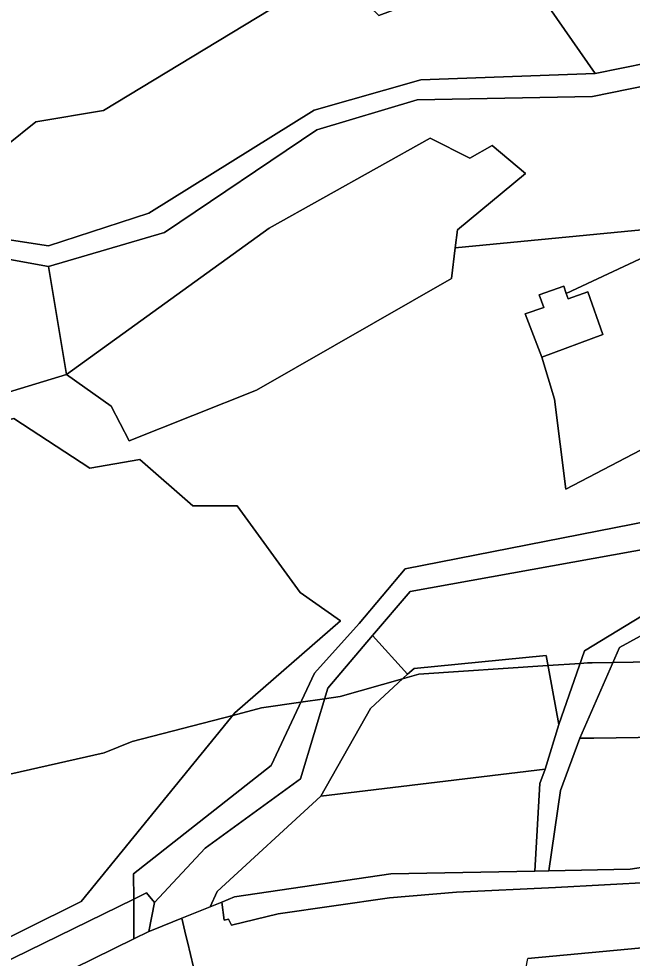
# Model space of a CAD drawing. Extents: x -477304 to -465429, y -1159113 to -1149210.
# Drawn here: x -468264 to -468171.3, y -1152886.3 to -1152744.5 of the extents above; entities that cross this region are included whole.
import ezdxf

# ---------------------------------------------------------------- set-up
doc = ezdxf.new("R2010")
doc.units = 0
for name, color, linetype in [('BPEJ_s', 7, 'Continuous'), ('orna_s', 7, 'Continuous'), ('ostatni_s', 7, 'Continuous'), ('PUPFL_s', 7, 'Continuous'), ('trav_porost_s', 7, 'Continuous'), ('voda_s', 7, 'Continuous'), ('zahrada_s', 7, 'Continuous')]:
    doc.layers.add(name, color=color, linetype=linetype)

msp = doc.modelspace()

# ---------------------------------------------------------------- linework, layer by layer
at = {"layer": 'BPEJ_s'}
for points in [[(-468152.67, -1152841.28), (-468174.26, -1152841.64), (-468177.39, -1152841.7), (-468178.12, -1152841.71), (-468179.19, -1152841.78), (-468184.07, -1152842.11), (-468203.58, -1152843.41), (-468206.03, -1152844.11), (-468215.45, -1152846.8), (-468217.82, -1152847.14), (-468221.41, -1152847.65), (-468227.33, -1152848.5), (-468231.66, -1152849.63), (-468246.84, -1152853.59), (-468251.08, -1152855.28), (-468268.05, -1152859.1)], [(-468268.05, -1152859.1), (-468251.08, -1152855.28), (-468246.84, -1152853.59), (-468231.66, -1152849.63), (-468227.33, -1152848.5), (-468221.41, -1152847.65), (-468217.82, -1152847.14), (-468215.45, -1152846.8), (-468206.03, -1152844.11), (-468203.58, -1152843.41), (-468184.07, -1152842.11), (-468179.19, -1152841.78), (-468178.12, -1152841.71), (-468177.39, -1152841.7), (-468174.26, -1152841.64), (-468152.67, -1152841.28)]]:
    msp.add_lwpolyline(points, dxfattribs=at)
at = {"layer": 'orna_s'}
msp.add_lwpolyline([(-468204.26, -1152842.55), (-468184.35, -1152840.61), (-468182.42, -1152851.01), (-468184.49, -1152857.73), (-468218.37, -1152861.83), (-468210.87, -1152848.6), (-468205.27, -1152843.4)], close=True, dxfattribs=at)
at = {"layer": 'ostatni_s'}
for points in [[(-468244.35, -1152773.81), (-468259.49, -1152778.72), (-468270.71, -1152777.02), (-468324.15, -1152787.75), (-468331.97, -1152782.54), (-468301.5, -1152773.01), (-468270.21, -1152767.09), (-468261.4, -1152760.01), (-468251.17, -1152758.31), (-468216.52, -1152737.26), (-468209.62, -1152743.98), (-468192.24, -1152737.46), (-468188.5, -1152736.06), (-468176.95, -1152752.75), (-468203.29, -1152753.69), (-468219.38, -1152758.24)], [(-468155.05, -1152825.6), (-468145.49, -1152815.51), (-468144.53, -1152783.05), (-468140.7, -1152751.54), (-468137.84, -1152753.03), (-468141.25, -1152776.07), (-468141.84, -1152785.83), (-468142.26, -1152810.99), (-468142.79, -1152817.18), (-468151.67, -1152826.89), (-468152.89, -1152828.22), (-468173.27, -1152839.39), (-468179.28, -1152853.08), (-468182.19, -1152860.95), (-468183.92, -1152873.11), (-468186.08, -1152873.15), (-468185.3, -1152859.92), (-468184.49, -1152857.73), (-468182.42, -1152851.01), (-468178.53, -1152839.9)], [(-468156.51, -1152802.49), (-468181.35, -1152815.48), (-468183.08, -1152801.89), (-468185, -1152795.56), (-468175.79, -1152792.11), (-468178.06, -1152785.69), (-468181.03, -1152786.74), (-468181.31, -1152785.94), (-468158.43, -1152775.21)], [(-468187.5, -1152789.03), (-468184.72, -1152788.04), (-468185.38, -1152786.16), (-468181.7, -1152784.85), (-468181.31, -1152785.94), (-468181.03, -1152786.74), (-468178.06, -1152785.69), (-468175.79, -1152792.11), (-468185, -1152795.56)], [(-468204.86, -1152830.94), (-468161.89, -1152823.19), (-468158.78, -1152821.91), (-468155.05, -1152825.6), (-468178.53, -1152839.9), (-468182.42, -1152851.01), (-468184.35, -1152840.61), (-468204.26, -1152842.55), (-468205.27, -1152843.4), (-468210.56, -1152837.59)], [(-468186.08, -1152873.15), (-468207.78, -1152873.58), (-468231.42, -1152877.05), (-468233.3, -1152877.81), (-468235.1, -1152878.54), (-468234.02, -1152876.2), (-468218.37, -1152861.83), (-468184.49, -1152857.73), (-468185.3, -1152859.92)], [(-468243.51, -1152877.87), (-468244.34, -1152882.27), (-468246.59, -1152883.37), (-468246.63, -1152877.36), (-468244.69, -1152876.41)], [(-468273.71, -1152896.68), (-468276.2, -1152891.8), (-468246.63, -1152877.36), (-468246.59, -1152883.37)]]:
    msp.add_lwpolyline(points, close=True, dxfattribs=at)
for points in [[(-468270.71, -1152777.02), (-468259.49, -1152778.72), (-468244.35, -1152773.81), (-468219.38, -1152758.24), (-468203.29, -1152753.69), (-468176.95, -1152752.75), (-468169, -1152751.09), (-468149.09, -1152746.69), (-468149.41, -1152750.51), (-468177.35, -1152756.19), (-468203.81, -1152756.69), (-468218.98, -1152761.22), (-468241.97, -1152776.71), (-468259.47, -1152781.84), (-468271.22, -1152779.77)], [(-468168.12, -1152874.79), (-468182.92, -1152875.63), (-468197.9, -1152876.32), (-468208, -1152877.19), (-468224.8, -1152879.62), (-468231.85, -1152881.29), (-468232.3, -1152880.41), (-468232.99, -1152880.55), (-468233.3, -1152877.81), (-468231.42, -1152877.05), (-468207.78, -1152873.58), (-468186.08, -1152873.15), (-468183.92, -1152873.11), (-468171.65, -1152872.87), (-468160.97, -1152871.24)], [(-468236.7, -1152891.45), (-468238.5, -1152883.82), (-468238.73, -1152882.86), (-468239.34, -1152880.27), (-468235.1, -1152878.54), (-468233.3, -1152877.81), (-468232.99, -1152880.55), (-468232.3, -1152880.41), (-468231.85, -1152881.29), (-468224.8, -1152879.62), (-468208, -1152877.19), (-468197.9, -1152876.32), (-468182.92, -1152875.63), (-468168.12, -1152874.79)], [(-468273.71, -1152896.68), (-468246.59, -1152883.37), (-468244.34, -1152882.27), (-468243.7, -1152882.01), (-468239.34, -1152880.27), (-468238.73, -1152882.86), (-468238.5, -1152883.82), (-468236.7, -1152891.45), (-468236.44, -1152892.58), (-468236.11, -1152893.98), (-468238.82, -1152895.17), (-468241.83, -1152896.48), (-468248.43, -1152899.36), (-468304.04, -1152928.53)], [(-468153.13, -1152883.17), (-468187.1, -1152886.35)]]:
    msp.add_lwpolyline(points, dxfattribs=at)
at = {"layer": 'PUPFL_s'}
for points in [[(-468155.57, -1152702.84), (-468163.63, -1152702.13), (-468164.24, -1152706.74), (-468169, -1152751.09), (-468176.95, -1152752.75), (-468188.5, -1152736.06), (-468181.88, -1152685.85), (-468145.34, -1152679.33), (-468124.91, -1152713.95), (-468125.48, -1152718.76), (-468141.61, -1152730.58), (-468145.67, -1152734.89), (-468149.09, -1152746.69), (-468145.81, -1152721.73)], [(-468203.81, -1152756.69), (-468177.35, -1152756.19), (-468149.41, -1152750.51), (-468153.5, -1152800.83), (-468156.51, -1152802.49), (-468158.43, -1152775.21), (-468198.08, -1152779.07), (-468197.74, -1152776.33), (-468187.47, -1152767.8), (-468192.49, -1152763.59), (-468195.89, -1152765.53), (-468201.88, -1152762.49), (-468226.19, -1152776.08), (-468256.8, -1152798.16), (-468259.47, -1152781.84), (-468241.97, -1152776.71), (-468218.98, -1152761.22)]]:
    msp.add_lwpolyline(points, close=True, dxfattribs=at)
at = {"layer": 'trav_porost_s'}
for points in [[(-468339.3, -1152777.67), (-468350.31, -1152729.32), (-468217.47, -1152711.98), (-468192.24, -1152737.46), (-468209.62, -1152743.98), (-468216.52, -1152737.26), (-468251.17, -1152758.31), (-468261.4, -1152760.01), (-468270.21, -1152767.09), (-468301.5, -1152773.01), (-468331.97, -1152782.54)], [(-468228.09, -1152800.53), (-468247.32, -1152808.17), (-468250.01, -1152802.93), (-468256.8, -1152798.16), (-468226.19, -1152776.08), (-468201.88, -1152762.49), (-468195.89, -1152765.53), (-468192.49, -1152763.59), (-468187.47, -1152767.8), (-468197.74, -1152776.33), (-468198.08, -1152779.07), (-468198.66, -1152783.68)], [(-468317.43, -1152810.93), (-468327.26, -1152791.65), (-468271.22, -1152779.77), (-468259.47, -1152781.84), (-468256.8, -1152798.16), (-468293.89, -1152809.46), (-468295.66, -1152805.74), (-468311.65, -1152814.7)], [(-468254.54, -1152877.75), (-468271.73, -1152886.24), (-468276.89, -1152882.77), (-468295.76, -1152841.27), (-468302.37, -1152835.5), (-468301.97, -1152826.16), (-468306, -1152817.44), (-468291.44, -1152811.11), (-468264.74, -1152804.83), (-468253.25, -1152812.29), (-468245.72, -1152811.02), (-468237.7, -1152818.01), (-468231.02, -1152817.98), (-468221.49, -1152831.08), (-468215.41, -1152835.36), (-468231.34, -1152849.23)], [(-468291.44, -1152811.11), (-468306, -1152817.44), (-468301.97, -1152826.16), (-468302.37, -1152835.5), (-468295.76, -1152841.27), (-468276.89, -1152882.77), (-468271.73, -1152886.24), (-468254.54, -1152877.75), (-468231.34, -1152849.23), (-468215.41, -1152835.36), (-468221.49, -1152831.08), (-468231.02, -1152817.98), (-468237.7, -1152818.01), (-468245.72, -1152811.02), (-468253.25, -1152812.29), (-468264.74, -1152804.83)], [(-468139.24, -1152845.41), (-468157.02, -1152852.75), (-468177.13, -1152853.05), (-468179.28, -1152853.08), (-468173.27, -1152839.39), (-468152.89, -1152828.22), (-468147.32, -1152835.23), (-468141.87, -1152842.15)], [(-468221.42, -1152859.21), (-468217.33, -1152845.51), (-468210.56, -1152837.59), (-468205.27, -1152843.4), (-468210.87, -1152848.6), (-468218.37, -1152861.83), (-468234.02, -1152876.2), (-468235.1, -1152878.54), (-468239.34, -1152880.27), (-468243.7, -1152882.01), (-468244.34, -1152882.27), (-468243.51, -1152877.87), (-468235.83, -1152869.68)], [(-468157.02, -1152852.75), (-468139.24, -1152845.41), (-468141.16, -1152854.23), (-468141.98, -1152852.81), (-468148.87, -1152856.75), (-468155.77, -1152856.65), (-468162.62, -1152857.47), (-468161.52, -1152866.67), (-468160.97, -1152871.24), (-468171.65, -1152872.87), (-468183.92, -1152873.11), (-468182.19, -1152860.95), (-468179.28, -1152853.08), (-468177.13, -1152853.05)]]:
    msp.add_lwpolyline(points, close=True, dxfattribs=at)
for points in [[(-468293.89, -1152809.46), (-468256.8, -1152798.16), (-468250.01, -1152802.93), (-468247.32, -1152808.17), (-468228.09, -1152800.53), (-468198.66, -1152783.68), (-468198.08, -1152779.07), (-468158.43, -1152775.21), (-468181.31, -1152785.94), (-468181.7, -1152784.85), (-468185.38, -1152786.16), (-468184.72, -1152788.04), (-468187.5, -1152789.03), (-468185, -1152795.56), (-468183.08, -1152801.89), (-468181.35, -1152815.48), (-468156.51, -1152802.49)], [(-468160.73, -1152818.7), (-468205.66, -1152827.51), (-468212.56, -1152835.78), (-468219.35, -1152843.27), (-468225.89, -1152857.18), (-468246.65, -1152873.54), (-468246.63, -1152877.36), (-468276.2, -1152891.8)]]:
    msp.add_lwpolyline(points, dxfattribs=at)
at = {"layer": 'voda_s'}
msp.add_lwpolyline([(-468161.89, -1152823.19), (-468204.86, -1152830.94), (-468210.56, -1152837.59), (-468217.33, -1152845.51), (-468221.42, -1152859.21), (-468235.83, -1152869.68), (-468243.51, -1152877.87), (-468244.69, -1152876.41), (-468246.63, -1152877.36), (-468246.65, -1152873.54), (-468225.89, -1152857.18), (-468219.35, -1152843.27), (-468212.56, -1152835.78), (-468205.66, -1152827.51), (-468160.73, -1152818.7)], dxfattribs=at)
at = {"layer": 'zahrada_s'}
msp.add_lwpolyline([(-468194.81, -1152925.94), (-468192.86, -1152915.91), (-468187.1, -1152886.35), (-468153.13, -1152883.17), (-468152.22, -1152883.08), (-468153.67, -1152894.8), (-468154.6, -1152902.29), (-468159.43, -1152938.63)], close=True, dxfattribs=at)

doc.saveas('drawing.dxf')
